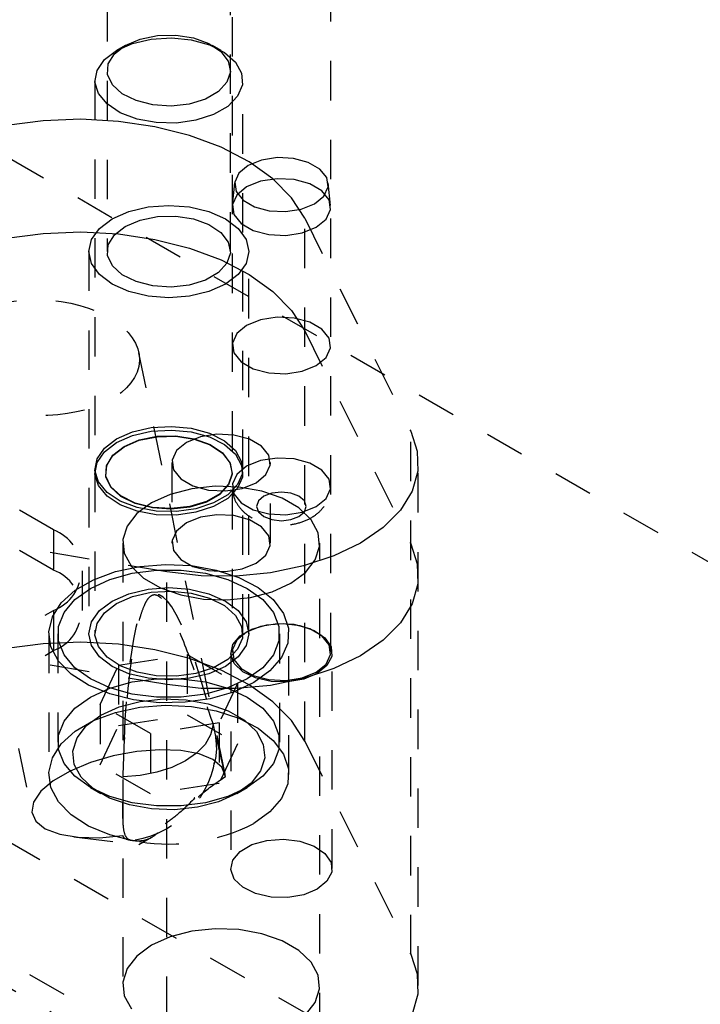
# Model space of a CAD drawing. Header units: inches. Extents: x 1907 to 2452, y -210 to -54.
# Tile 498 of 656: x 2003.4 to 2005.12, y -191.86 to -189.36. Entities that reach past the tile are written whole.
import ezdxf

# ---------------------------------------------------------------- set-up
doc = ezdxf.new("R2010")
doc.units = ezdxf.units.IN
doc.header["$LTSCALE"] = 0.5
doc.header["$MEASUREMENT"] = 0
doc.linetypes.add('HIDDEN', pattern=[0.225, 0.15, -0.075])
doc.layers.add('SID-M-H', color=4, linetype='HIDDEN')

msp = doc.modelspace()

# ---------------------------------------------------------------- linework, layer by layer
at = {"layer": 'SID-M-H'}
for p, q in [((2012.98429, -195.25915), (1991.78034, -183.01837)), ((2007.77863, -193.98848), (1992.04551, -184.90594)), ((2015.11487, -198.53046), (1991.78034, -185.05973)), ((1992.04203, -185.27355), (2007.07501, -193.95191)), ((2003.61915, -188.31236), (2003.61915, -189.94544)), ((2003.93165, -189.94544), (2003.93165, -188.31236)), ((2003.93607, -188.55075), (2003.93607, -190.96191)), ((2004.18607, -190.96191), (2004.18607, -188.55075)), ((2003.74635, -189.39751), (2003.7929, -189.3965)), ((2003.7929, -189.3965), (2003.83788, -189.40346)), ((2003.64282, -189.43512), (2003.68351, -189.4173)), ((2003.66492, -189.42236), (2003.70239, -189.40639)), ((2003.68351, -189.4173), (2003.73101, -189.40649)), ((2003.70239, -189.40639), (2003.74635, -189.39751)), ((2003.73101, -189.40649), (2003.7818, -189.40348)), ((2003.7818, -189.40348), (2003.83212, -189.40848)), ((2003.83212, -189.40848), (2003.87824, -189.42114)), ((2003.83788, -189.40346), (2003.87732, -189.41777)), ((2003.87732, -189.41777), (2003.9077, -189.43815)), ((2003.87824, -189.42114), (2003.91672, -189.44052)), ((2003.61196, -189.4586), (2003.64282, -189.43512)), ((2003.62188, -189.46937), (2003.63726, -189.44399)), ((2003.63726, -189.44399), (2003.66492, -189.42236)), ((2003.6649, -189.42237), (2003.6428, -189.43513)), ((2003.90801, -189.43513), (2003.8859, -189.42237)), ((2003.9077, -189.43815), (2003.92633, -189.46279)), ((2003.91672, -189.44052), (2003.94473, -189.46517)), ((2003.59323, -189.48603), (2003.61196, -189.4586)), ((2003.62013, -189.49624), (2003.62188, -189.46937)), ((2003.92633, -189.46279), (2003.93154, -189.48951)), ((2003.94473, -189.46517), (2003.96017, -189.49326)), ((2003.58801, -189.51535), (2003.59323, -189.48603)), ((2003.63219, -189.52221), (2003.62013, -189.49624)), ((2003.93154, -189.48951), (2003.92288, -189.51593)), ((2003.96017, -189.49326), (2003.96192, -189.52272)), ((2003.5879, -189.51165), (2003.5879, -190.4972)), ((2003.59669, -189.5444), (2003.58801, -189.51535)), ((2003.92288, -189.51593), (2003.90112, -189.5397)), ((2003.9629, -190.4972), (2003.9629, -189.51165)), ((2003.61862, -189.57102), (2003.59669, -189.5444)), ((2003.65697, -189.54497), (2003.63219, -189.52221)), ((2003.69227, -189.56251), (2003.65697, -189.54497)), ((2003.90112, -189.5397), (2003.86819, -189.55871)), ((2003.96192, -189.52272), (2003.94983, -189.55136)), ((2003.65218, -189.59324), (2003.61862, -189.57102)), ((2003.73496, -189.57326), (2003.69227, -189.56251)), ((2003.82701, -189.57128), (2003.78124, -189.57628)), ((2003.86819, -189.55871), (2003.82701, -189.57128)), ((2003.94983, -189.55136), (2003.9248, -189.57706)), ((2003.69487, -189.6094), (2003.65218, -189.59324)), ((2003.78124, -189.57628), (2003.73496, -189.57326)), ((2003.9248, -189.57706), (2003.8887, -189.5979)), ((2003.45678, -189.61363), (2003.36357, -189.62602)), ((2003.55222, -189.60996), (2003.45678, -189.61363)), ((2003.64746, -189.61511), (2003.55222, -189.60996)), ((2003.74007, -189.62894), (2003.64746, -189.61511)), ((2003.74354, -189.61832), (2003.69487, -189.6094)), ((2003.79458, -189.61933), (2003.74354, -189.61832)), ((2003.84419, -189.61235), (2003.79458, -189.61933)), ((2003.8887, -189.5979), (2003.84419, -189.61235)), ((2003.48296, -190.65177), (2001.71519, -189.63126)), ((2003.82768, -189.65109), (2003.74007, -189.62894)), ((2003.90808, -189.68101), (2003.82768, -189.65109)), ((2003.9792, -189.71793), (2003.90808, -189.68101)), ((2004.01083, -189.71337), (2003.97701, -189.72704)), ((2004.03925, -189.76091), (2003.9792, -189.71793)), ((2004.05071, -189.7072), (2004.01083, -189.71337)), ((2004.09184, -189.70927), (2004.05071, -189.7072)), ((2004.12926, -189.71935), (2004.09184, -189.70927)), ((2004.15845, -189.7362), (2004.12926, -189.71935)), ((2003.48296, -190.75384), (2001.71519, -189.73333)), ((2003.97701, -189.72704), (2003.95333, -189.74656)), ((2004.1759, -189.7578), (2004.15845, -189.7362)), ((2003.94242, -189.77132), (2003.93631, -189.82826)), ((2003.95333, -189.74656), (2003.94265, -189.76958)), ((2003.94265, -189.76958), (2003.94625, -189.79332)), ((2004.00825, -189.76732), (2003.97268, -189.78169)), ((2004.05018, -189.76083), (2004.00825, -189.76732)), ((2004.08669, -189.80886), (2004.03925, -189.76091)), ((2004.09342, -189.76302), (2004.05018, -189.76083)), ((2004.13277, -189.77361), (2004.09342, -189.76302)), ((2004.1795, -189.78154), (2004.1759, -189.7578)), ((2004.18583, -189.82826), (2004.17972, -189.77132)), ((2003.94625, -189.79332), (2003.96369, -189.81492)), ((2003.97268, -189.78169), (2003.94778, -189.80222)), ((2004.16347, -189.79133), (2004.13277, -189.77361)), ((2004.18181, -189.81404), (2004.16347, -189.79133)), ((2004.16881, -189.80456), (2004.1795, -189.78154)), ((2003.94778, -189.80222), (2003.93655, -189.82643)), ((2003.96369, -189.81492), (2003.99289, -189.83178)), ((2004.1203, -189.86056), (2004.08669, -189.80886)), ((2004.14513, -189.82409), (2004.16881, -189.80456)), ((2004.1856, -189.83901), (2004.18181, -189.81404)), ((2003.63186, -189.86258), (2003.6739, -189.84395)), ((2003.6739, -189.84395), (2003.72286, -189.83225)), ((2003.72286, -189.83225), (2003.7754, -189.82825)), ((2003.7754, -189.82825), (2003.82794, -189.83225)), ((2003.82794, -189.83225), (2003.8769, -189.84395)), ((2003.8769, -189.84395), (2003.91894, -189.86258)), ((2003.93655, -189.82643), (2003.94033, -189.8514)), ((2003.99289, -189.83178), (2004.0303, -189.84185)), ((2004.0303, -189.84185), (2004.07143, -189.84393)), ((2004.07143, -189.84393), (2004.11131, -189.83776)), ((2004.11131, -189.83776), (2004.14513, -189.82409)), ((2004.17436, -189.86322), (2004.1856, -189.83901)), ((2003.5996, -189.88685), (2003.63186, -189.86258)), ((2003.66492, -189.88166), (2003.70239, -189.86569)), ((2003.70239, -189.86569), (2003.74635, -189.85681)), ((2003.74635, -189.85681), (2003.7929, -189.85581)), ((2003.7929, -189.85581), (2003.83788, -189.86277)), ((2003.83788, -189.86277), (2003.87732, -189.87707)), ((2003.91894, -189.86258), (2003.9512, -189.88685)), ((2003.94033, -189.8514), (2003.95868, -189.87411)), ((2004.1203, -189.86056), (2004.38897, -190.40144)), ((2004.1203, -191.18744), (2004.1203, -189.86056)), ((2004.14946, -189.88375), (2004.17436, -189.86322)), ((2003.45678, -189.89942), (2003.55222, -189.89575)), ((2003.55222, -189.89575), (2003.64746, -189.9009)), ((2003.57932, -189.91511), (2003.5996, -189.88685)), ((2003.63726, -189.90329), (2003.66492, -189.88166)), ((2003.87732, -189.87707), (2003.9077, -189.89745)), ((2003.9512, -189.88685), (2003.97148, -189.91511)), ((2003.95868, -189.87411), (2003.98938, -189.89183)), ((2003.98938, -189.89183), (2004.02872, -189.90242)), ((2004.1139, -189.89812), (2004.14946, -189.88375)), ((2003.36357, -189.91181), (2003.45678, -189.89942)), ((2003.5724, -189.94544), (2003.57932, -189.91511)), ((2003.62188, -189.92867), (2003.63726, -189.90329)), ((2003.64746, -189.9009), (2003.74007, -189.91472)), ((2003.74007, -189.91472), (2003.82768, -189.93688)), ((2003.9077, -189.89745), (2003.92633, -189.9221)), ((2003.97148, -189.91511), (2003.9784, -189.94544)), ((2004.02872, -189.90242), (2004.07197, -189.90461)), ((2004.07197, -189.90461), (2004.1139, -189.89812)), ((2003.5724, -189.94544), (2003.5724, -190.91508)), ((2003.57932, -189.97577), (2003.5724, -189.94544)), ((2003.62013, -189.95554), (2003.62188, -189.92867)), ((2003.82768, -189.93688), (2003.90808, -189.9668)), ((2003.92633, -189.9221), (2003.93154, -189.94881)), ((2003.9784, -189.94544), (2003.97148, -189.97577)), ((2003.9784, -190.91508), (2003.9784, -189.94544)), ((2003.63219, -189.98151), (2003.62013, -189.95554)), ((2003.90808, -189.9668), (2003.9792, -190.00372)), ((2003.93154, -189.94881), (2003.92288, -189.97523)), ((2003.5996, -190.00404), (2003.57932, -189.97577)), ((2003.65697, -190.00428), (2003.63219, -189.98151)), ((2003.92288, -189.97523), (2003.90112, -189.999)), ((2003.97148, -189.97577), (2003.9512, -190.00404)), ((2003.63186, -190.02831), (2003.5996, -190.00404)), ((2003.69227, -190.02182), (2003.65697, -190.00428)), ((2003.86819, -190.01802), (2003.82701, -190.03058)), ((2003.90112, -189.999), (2003.86819, -190.01802)), ((2003.9512, -190.00404), (2003.91894, -190.02831)), ((2003.9792, -190.00372), (2004.03925, -190.0467)), ((2003.6739, -190.04693), (2003.63186, -190.02831)), ((2003.73496, -190.03257), (2003.69227, -190.02182)), ((2003.78124, -190.03558), (2003.73496, -190.03257)), ((2003.82701, -190.03058), (2003.78124, -190.03558)), ((2003.91894, -190.02831), (2003.8769, -190.04693)), ((2003.72286, -190.05864), (2003.6739, -190.04693)), ((2003.7754, -190.06263), (2003.72286, -190.05864)), ((2003.82794, -190.05864), (2003.7754, -190.06263)), ((2003.8769, -190.04693), (2003.82794, -190.05864)), ((2004.03925, -190.0467), (2004.08669, -190.09465)), ((2004.08669, -190.09465), (2004.1203, -190.14635)), ((2004.00825, -190.11843), (2003.97268, -190.13281)), ((2004.05018, -190.11195), (2004.00825, -190.11843)), ((2004.09342, -190.11413), (2004.05018, -190.11195)), ((2004.13277, -190.12472), (2004.09342, -190.11413)), ((2003.97268, -190.13281), (2003.94778, -190.15334)), ((2004.16347, -190.14244), (2004.13277, -190.12472)), ((2004.18181, -190.16516), (2004.16347, -190.14244)), ((2003.94778, -190.15334), (2003.93655, -190.17754)), ((2004.1203, -190.14635), (2004.38897, -190.68723)), ((2004.1856, -190.19012), (2004.18181, -190.16516)), ((2003.93655, -190.17754), (2003.94033, -190.20251)), ((2004.17436, -190.21433), (2004.1856, -190.19012)), ((2003.91805, -191.27121), (2003.69931, -190.20224)), ((2003.94033, -190.20251), (2003.95868, -190.22522)), ((2004.14946, -190.23486), (2004.17436, -190.21433)), ((2003.19395, -190.22669), (2003.4282, -191.37145)), ((2003.95868, -190.22522), (2003.98938, -190.24294)), ((2003.98938, -190.24294), (2004.02872, -190.25353)), ((2004.1139, -190.24923), (2004.14946, -190.23486)), ((2004.02872, -190.25353), (2004.07197, -190.25572)), ((2004.07197, -190.25572), (2004.1139, -190.24923)), ((2003.68351, -190.40285), (2003.73101, -190.39204)), ((2003.73101, -190.39204), (2003.7818, -190.38903)), ((2003.7818, -190.38903), (2003.83212, -190.39403)), ((2003.83212, -190.39403), (2003.87824, -190.40669)), ((2003.61196, -190.44415), (2003.64282, -190.42067)), ((2003.64282, -190.42067), (2003.68351, -190.40285)), ((2003.64282, -190.42995), (2003.68351, -190.41214)), ((2003.68351, -190.41214), (2003.73101, -190.40133)), ((2003.7003, -190.42446), (2003.74552, -190.41533)), ((2003.70043, -190.42335), (2003.74557, -190.41424)), ((2003.73101, -190.40133), (2003.7818, -190.39831)), ((2003.74552, -190.41533), (2003.7934, -190.4143)), ((2003.74557, -190.41424), (2003.79337, -190.4132)), ((2003.7818, -190.39831), (2003.83212, -190.40332)), ((2003.79337, -190.4132), (2003.83956, -190.42035)), ((2003.7934, -190.4143), (2003.83967, -190.42145)), ((2003.85551, -190.4156), (2003.81995, -190.42998)), ((2003.83212, -190.40332), (2003.87824, -190.41598)), ((2003.83956, -190.42035), (2003.88006, -190.43504)), ((2003.89744, -190.40912), (2003.85551, -190.4156)), ((2003.87824, -190.40669), (2003.91672, -190.42607)), ((2003.87824, -190.41598), (2003.91672, -190.43535)), ((2003.94069, -190.4113), (2003.89744, -190.40912)), ((2003.98003, -190.42189), (2003.94069, -190.4113)), ((2004.38897, -191.72832), (2004.38897, -190.40144)), ((2004.38897, -190.40144), (2004.40575, -190.45167)), ((2003.59323, -190.47158), (2003.61196, -190.44415)), ((2003.61196, -190.45344), (2003.64282, -190.42995)), ((2003.63331, -190.46314), (2003.66176, -190.44089)), ((2003.63355, -190.46196), (2003.66195, -190.43975)), ((2003.66176, -190.44089), (2003.7003, -190.42446)), ((2003.66195, -190.43975), (2003.70043, -190.42335)), ((2003.81995, -190.42998), (2003.79505, -190.45051)), ((2003.83967, -190.42145), (2003.88023, -190.43617)), ((2003.88006, -190.43504), (2003.91125, -190.45597)), ((2003.88023, -190.43617), (2003.91148, -190.45713)), ((2003.91672, -190.42607), (2003.94473, -190.45072)), ((2003.91672, -190.43535), (2003.94473, -190.46)), ((2004.01073, -190.43962), (2003.98003, -190.42189)), ((2004.02908, -190.46233), (2004.01073, -190.43962)), ((2003.59323, -190.48086), (2003.61196, -190.45344)), ((2003.61749, -190.48924), (2003.63331, -190.46314)), ((2003.61775, -190.48802), (2003.63355, -190.46196)), ((2003.79505, -190.45051), (2003.78381, -190.47472)), ((2003.91125, -190.45597), (2003.93038, -190.48127)), ((2003.91148, -190.45713), (2003.93064, -190.48248)), ((2003.94473, -190.45072), (2003.96017, -190.47881)), ((2003.94473, -190.46), (2003.96017, -190.4881)), ((2004.05018, -190.46959), (2004.00825, -190.47608)), ((2004.03286, -190.48729), (2004.02908, -190.46233)), ((2004.09342, -190.47178), (2004.05018, -190.46959)), ((2004.40575, -190.45167), (2004.40691, -190.50281)), ((2003.58801, -190.5009), (2003.59323, -190.47158)), ((2003.58801, -190.51019), (2003.59323, -190.48086)), ((2003.6157, -190.51688), (2003.61749, -190.48924)), ((2003.61596, -190.51562), (2003.61775, -190.48802)), ((2003.78334, -190.48101), (2003.78334, -190.68514)), ((2003.78381, -190.47472), (2003.7876, -190.49968)), ((2003.93038, -190.48127), (2003.93574, -190.50871)), ((2003.93064, -190.48248), (2003.936, -190.50996)), ((2003.97268, -190.49045), (2003.94778, -190.51098)), ((2003.96017, -190.47881), (2003.96192, -190.50827)), ((2003.96017, -190.4881), (2003.96192, -190.51756)), ((2004.00825, -190.47608), (2003.97268, -190.49045)), ((2004.02163, -190.5115), (2004.03286, -190.48729)), ((2004.03334, -190.68514), (2004.03334, -190.48101)), ((2004.13277, -190.48237), (2004.09342, -190.47178)), ((2004.16347, -190.50009), (2004.13277, -190.48237)), ((2004.40834, -191.80788), (2004.40834, -190.48101)), ((2003.5879, -190.50649), (2003.5879, -190.91508)), ((2003.59669, -190.52995), (2003.58801, -190.5009)), ((2003.59669, -190.53924), (2003.58801, -190.51019)), ((2003.6281, -190.54359), (2003.6157, -190.51688)), ((2003.62834, -190.54228), (2003.61596, -190.51562)), ((2003.7876, -190.49968), (2003.80594, -190.52239)), ((2003.93574, -190.50871), (2003.92684, -190.53584)), ((2003.936, -190.50996), (2003.9271, -190.53713)), ((2003.94778, -190.51098), (2003.93655, -190.53519)), ((2003.96192, -190.50827), (2003.94983, -190.53691)), ((2003.96192, -190.51756), (2003.94983, -190.5462)), ((2003.9629, -190.91508), (2003.9629, -190.50649)), ((2003.99673, -190.53203), (2004.02163, -190.5115)), ((2004.18181, -190.5228), (2004.16347, -190.50009)), ((2004.40691, -190.50281), (2004.39241, -190.55328)), ((2003.61862, -190.55657), (2003.59669, -190.52995)), ((2003.61862, -190.56586), (2003.59669, -190.53924)), ((2003.65358, -190.56701), (2003.6281, -190.54359)), ((2003.65379, -190.56566), (2003.62834, -190.54228)), ((2003.80594, -190.52239), (2003.83664, -190.54012)), ((2003.89324, -190.54108), (2003.83396, -190.54735)), ((2003.83664, -190.54012), (2003.87598, -190.55071)), ((2003.9534, -190.54318), (2003.89324, -190.54108)), ((2003.92684, -190.53584), (2003.9045, -190.56025)), ((2003.9271, -190.53713), (2003.90471, -190.56159)), ((2003.94983, -190.53691), (2003.9248, -190.56261)), ((2003.93655, -190.53519), (2003.94033, -190.56015)), ((2004.01094, -190.55353), (2003.9534, -190.54318)), ((2003.96116, -190.54641), (2003.99673, -190.53203)), ((2004.1856, -190.54777), (2004.18181, -190.5228)), ((2003.65218, -190.57879), (2003.61862, -190.55657)), ((2003.65218, -190.58807), (2003.61862, -190.56586)), ((2003.6899, -190.58505), (2003.65358, -190.56701)), ((2003.69004, -190.58367), (2003.65379, -190.56566)), ((2003.779, -190.56163), (2003.73156, -190.58309)), ((2003.83396, -190.54735), (2003.779, -190.56163)), ((2003.9045, -190.56025), (2003.87068, -190.57977)), ((2003.90471, -190.56159), (2003.87084, -190.58114)), ((2003.87598, -190.55071), (2003.91923, -190.55289)), ((2003.9248, -190.56261), (2003.8887, -190.58345)), ((2003.91923, -190.55289), (2003.96116, -190.54641)), ((2003.94983, -190.5462), (2003.9248, -190.5719)), ((2003.94033, -190.56015), (2003.95868, -190.58287)), ((2004.01652, -190.56639), (2004.00287, -190.57819)), ((2004.06252, -190.57153), (2004.01094, -190.55353)), ((2004.03696, -190.5585), (2004.01652, -190.56639)), ((2004.06107, -190.55573), (2004.03696, -190.5585)), ((2004.08518, -190.5585), (2004.06107, -190.55573)), ((2004.10562, -190.56639), (2004.08518, -190.5585)), ((2004.11928, -190.57819), (2004.10562, -190.56639)), ((2004.17436, -190.57197), (2004.1856, -190.54777)), ((2004.39241, -190.55328), (2004.36271, -190.60147)), ((2003.69487, -190.59495), (2003.65218, -190.57879)), ((2003.69487, -190.60424), (2003.65218, -190.58807)), ((2003.7338, -190.59611), (2003.6899, -190.58505)), ((2003.73387, -190.59471), (2003.69004, -190.58367)), ((2003.73156, -190.58309), (2003.69439, -190.61048)), ((2003.74354, -190.60387), (2003.69487, -190.59495)), ((2003.7814, -190.5978), (2003.73387, -190.59471)), ((2003.82839, -190.59267), (2003.7814, -190.5978)), ((2003.82848, -190.59406), (2003.78141, -190.59921)), ((2003.87068, -190.57977), (2003.82839, -190.59267)), ((2003.87084, -190.58114), (2003.82848, -190.59406)), ((2003.8887, -190.58345), (2003.84419, -190.5979)), ((2003.8887, -190.59274), (2003.84419, -190.60719)), ((2003.9248, -190.5719), (2003.8887, -190.59274)), ((2003.95868, -190.58287), (2003.98938, -190.60059)), ((2004.00287, -190.57819), (2003.99807, -190.5921)), ((2003.99807, -190.5921), (2004.00287, -190.60602)), ((2004.10513, -190.59613), (2004.06252, -190.57153)), ((2004.1139, -190.60688), (2004.14946, -190.5925)), ((2004.12407, -190.5921), (2004.11928, -190.57819)), ((2004.11928, -190.60602), (2004.12407, -190.5921)), ((2004.14946, -190.5925), (2004.17436, -190.57197)), ((2003.77052, -190.75847), (2002.83358, -190.60337)), ((2003.69439, -190.61048), (2003.66966, -190.6422)), ((2003.74354, -190.61316), (2003.69487, -190.60424)), ((2003.78141, -190.59921), (2003.7338, -190.59611)), ((2003.79458, -190.60488), (2003.74354, -190.60387)), ((2003.79458, -190.61417), (2003.74354, -190.61316)), ((2003.84419, -190.5979), (2003.79458, -190.60488)), ((2003.84419, -190.60719), (2003.79458, -190.61417)), ((2003.85551, -190.61974), (2003.81995, -190.63411)), ((2003.89744, -190.61325), (2003.85551, -190.61974)), ((2003.94069, -190.61544), (2003.89744, -190.61325)), ((2003.98003, -190.62603), (2003.94069, -190.61544)), ((2003.98938, -190.60059), (2004.02872, -190.61118)), ((2004.00287, -190.60602), (2004.01652, -190.61782)), ((2004.01652, -190.61782), (2004.03696, -190.6257)), ((2004.02872, -190.61118), (2004.07197, -190.61336)), ((2004.07197, -190.61336), (2004.1139, -190.60688)), ((2004.08518, -190.6257), (2004.10562, -190.61782)), ((2004.13631, -190.62591), (2004.10513, -190.59613)), ((2004.10562, -190.61782), (2004.11928, -190.60602)), ((2004.36271, -190.60147), (2004.31875, -190.64588)), ((2003.66966, -190.6422), (2003.65879, -190.67643)), ((2003.81995, -190.63411), (2003.79505, -190.65464)), ((2004.01073, -190.64375), (2003.98003, -190.62603)), ((2004.02908, -190.66646), (2004.01073, -190.64375)), ((2004.03696, -190.6257), (2004.06107, -190.62847)), ((2004.06107, -190.62847), (2004.08518, -190.6257)), ((2004.15424, -190.65913), (2004.13631, -190.62591)), ((2004.31875, -190.64588), (2004.26189, -190.68511)), ((2003.48296, -190.65177), (2003.48296, -190.75384)), ((2003.79505, -190.65464), (2003.78381, -190.67885)), ((2004.03286, -190.69143), (2004.02908, -190.66646)), ((2004.15788, -190.69385), (2004.15424, -190.65913)), ((2003.65834, -190.68514), (2003.65834, -192.72649)), ((2003.65879, -190.67643), (2003.66243, -190.71115)), ((2003.78381, -190.67885), (2003.7876, -190.70382)), ((2004.02163, -190.71564), (2004.03286, -190.69143)), ((2004.14702, -190.72808), (2004.15788, -190.69385)), ((2004.15834, -192.72649), (2004.15834, -190.68514)), ((2004.26189, -190.68511), (2004.19393, -190.71793)), ((2004.38897, -190.68723), (2004.40575, -190.73746)), ((2003.66243, -190.71115), (2003.68036, -190.74437)), ((2003.7876, -190.70382), (2003.80594, -190.72653)), ((2003.99673, -190.73617), (2004.02163, -190.71564)), ((2004.19393, -190.71793), (2004.11701, -190.74331)), ((2003.64011, -190.7576), (2003.70191, -190.7445)), ((2003.68036, -190.74437), (2003.71154, -190.77415)), ((2003.70191, -190.7445), (2003.76716, -190.73936)), ((2003.76716, -190.73936), (2003.83278, -190.74245)), ((2003.80594, -190.72653), (2003.83664, -190.74425)), ((2003.83278, -190.74245), (2003.89573, -190.75361)), ((2003.83664, -190.74425), (2003.87598, -190.75484)), ((2003.96116, -190.75054), (2003.99673, -190.73617)), ((2004.11701, -190.74331), (2004.03353, -190.76045)), ((2004.12228, -190.7598), (2004.14702, -190.72808)), ((2004.40575, -190.73746), (2004.40691, -190.7886)), ((2003.55618, -190.85589), (2003.55618, -190.75382)), ((2003.58463, -190.77808), (2003.64011, -190.7576)), ((2003.62577, -190.77761), (2003.68251, -190.76183)), ((2003.68251, -190.76183), (2003.74391, -190.75374)), ((2003.74391, -190.75374), (2003.80689, -190.75374)), ((2003.77052, -192.08535), (2003.77052, -190.75847)), ((2003.85752, -190.76815), (2003.77052, -190.75847)), ((2003.80689, -190.75374), (2003.86829, -190.76183)), ((2003.94612, -190.76882), (2003.85752, -190.76815)), ((2003.86829, -190.76183), (2003.92504, -190.77761)), ((2003.87598, -190.75484), (2003.91923, -190.75703)), ((2003.89573, -190.75361), (2003.95304, -190.77231)), ((2003.91923, -190.75703), (2003.96116, -190.75054)), ((2004.03353, -190.76045), (2003.94612, -190.76882)), ((2004.08511, -190.78719), (2004.12228, -190.7598)), ((2003.53807, -190.80495), (2003.58463, -190.77808)), ((2003.57653, -190.80028), (2003.62577, -190.77761)), ((2003.71154, -190.77415), (2003.75416, -190.79875)), ((2003.92504, -190.77761), (2003.97427, -190.80028)), ((2003.95304, -190.77231), (2004.00206, -190.7977)), ((2004.03767, -190.80865), (2004.08511, -190.78719)), ((2004.40691, -190.7886), (2004.39241, -190.83906)), ((2003.50261, -190.83698), (2003.53807, -190.80495)), ((2003.53726, -190.8287), (2003.57653, -190.80028)), ((2003.63186, -190.83222), (2003.6739, -190.81359)), ((2003.64282, -190.83855), (2003.68351, -190.82073)), ((2003.6739, -190.81359), (2003.72286, -190.80189)), ((2003.68351, -190.82073), (2003.73101, -190.80992)), ((2003.72286, -190.80189), (2003.7754, -190.79789)), ((2003.73101, -190.80992), (2003.7818, -190.80691)), ((2003.75416, -190.79875), (2003.80573, -190.81675)), ((2003.7754, -190.79789), (2003.82794, -190.80189)), ((2003.7818, -190.80691), (2003.83212, -190.81191)), ((2003.80573, -190.81675), (2003.86327, -190.8271)), ((2003.82794, -190.80189), (2003.8769, -190.81359)), ((2003.83212, -190.81191), (2003.87824, -190.82457)), ((2003.8769, -190.81359), (2003.91894, -190.83222)), ((2003.97427, -190.80028), (2004.01354, -190.8287)), ((2003.98271, -190.82293), (2004.03767, -190.80865)), ((2004.00206, -190.7977), (2004.04047, -190.82857)), ((2003.4799, -190.87266), (2003.50261, -190.83698)), ((2003.50993, -190.86146), (2003.53726, -190.8287)), ((2003.5996, -190.85649), (2003.63186, -190.83222)), ((2003.61196, -190.86203), (2003.64282, -190.83855)), ((2003.86327, -190.8271), (2003.92343, -190.8292)), ((2003.87824, -190.82457), (2003.91672, -190.84395)), ((2003.91672, -190.84395), (2003.94473, -190.8686)), ((2003.91894, -190.83222), (2003.9512, -190.85649)), ((2003.92343, -190.8292), (2003.98271, -190.82293)), ((2004.01354, -190.8287), (2004.04087, -190.86146)), ((2004.04047, -190.82857), (2004.06649, -190.86349)), ((2004.39241, -190.83906), (2004.36271, -190.88726)), ((2002.4223, -191.46818), (2003.48296, -190.85587)), ((2003.48296, -190.85587), (2003.48296, -190.95794)), ((2003.49592, -190.8969), (2003.50993, -190.86146)), ((2003.57932, -190.88475), (2003.5996, -190.85649)), ((2003.59323, -190.88946), (2003.61196, -190.86203)), ((2003.94473, -190.8686), (2003.96017, -190.89669)), ((2003.9512, -190.85649), (2003.97148, -190.88475)), ((2004.04087, -190.86146), (2004.05488, -190.8969)), ((2004.06649, -190.86349), (2004.0789, -190.90082)), ((2003.77052, -191.04426), (2002.83358, -190.88916)), ((2003.47101, -190.91032), (2003.4799, -190.87266)), ((2003.5724, -190.91508), (2003.57932, -190.88475)), ((2003.58801, -190.91878), (2003.59323, -190.88946)), ((2003.97148, -190.88475), (2003.9784, -190.91508)), ((2003.9864, -190.90326), (2004.02441, -190.89253)), ((2004.05018, -190.89003), (2004.00825, -190.89651)), ((2004.02441, -190.89253), (2004.06638, -190.88951)), ((2004.09342, -190.89221), (2004.05018, -190.89003)), ((2004.06638, -190.88951), (2004.10778, -190.89452)), ((2004.13277, -190.9028), (2004.09342, -190.89221)), ((2004.10778, -190.89452), (2004.14412, -190.90702)), ((2004.36271, -190.88726), (2004.31875, -190.93167)), ((2003.4709, -190.91508), (2003.4709, -191.27232)), ((2003.47636, -190.94821), (2003.47101, -190.91032)), ((2003.49415, -190.91508), (2003.49415, -191.19067)), ((2003.49592, -190.93326), (2003.49592, -190.8969)), ((2003.57932, -190.94541), (2003.5724, -190.91508)), ((2003.59669, -190.94783), (2003.58801, -190.91878)), ((2003.93791, -190.94246), (2003.95649, -190.92052)), ((2003.97268, -190.91089), (2003.94778, -190.93142)), ((2003.95649, -190.92052), (2003.9864, -190.90326)), ((2003.96017, -190.89669), (2003.96192, -190.92615)), ((2003.9784, -190.91508), (2003.97148, -190.94541)), ((2004.00825, -190.89651), (2003.97268, -190.91089)), ((2004.05488, -190.8969), (2004.05488, -190.93326)), ((2004.05665, -191.19067), (2004.05665, -190.91508)), ((2004.0789, -190.90082), (2004.07711, -190.93881)), ((2004.0799, -191.27232), (2004.0799, -190.91508)), ((2004.16347, -190.92052), (2004.13277, -190.9028)), ((2004.14412, -190.90702), (2004.17146, -190.92566)), ((2004.18181, -190.94324), (2004.16347, -190.92052)), ((2003.45678, -190.94051), (2003.36357, -190.9529)), ((2003.55222, -190.93684), (2003.45678, -190.94051)), ((2003.50993, -190.96871), (2003.49592, -190.93326)), ((2003.64746, -190.94199), (2003.55222, -190.93684)), ((2003.5996, -190.97368), (2003.57932, -190.94541)), ((2003.74007, -190.95581), (2003.64746, -190.94199)), ((2003.93268, -190.96669), (2003.93791, -190.94246)), ((2003.94778, -190.93142), (2003.93655, -190.95562)), ((2003.96192, -190.92615), (2003.94983, -190.95479)), ((2003.97148, -190.94541), (2003.9512, -190.97368)), ((2004.05488, -190.93326), (2004.04087, -190.96871)), ((2004.07711, -190.93881), (2004.06122, -190.9757)), ((2004.17146, -190.92566), (2004.18684, -190.94841)), ((2004.1856, -190.9682), (2004.18181, -190.94324)), ((2004.31875, -190.93167), (2004.26189, -190.9709)), ((2002.4223, -191.57025), (2003.48296, -190.95794)), ((2003.49568, -190.98455), (2003.47636, -190.94821)), ((2003.53726, -191.00147), (2003.50993, -190.96871)), ((2003.61862, -190.97445), (2003.59669, -190.94783)), ((2003.64803, -190.99465), (2003.82202, -190.96774)), ((2003.82768, -190.97797), (2003.74007, -190.95581)), ((2003.82202, -190.96774), (2003.82202, -191.12084)), ((2003.82202, -190.96774), (2003.9494, -191.04127)), ((2003.94983, -190.95479), (2003.9248, -190.98049)), ((2003.93257, -190.96363), (2003.93257, -191.51071)), ((2003.94136, -190.99059), (2003.93268, -190.96669)), ((2003.93655, -190.95562), (2003.94033, -190.98059)), ((2004.04087, -190.96871), (2004.01354, -191.00147)), ((2004.17436, -190.99241), (2004.1856, -190.9682)), ((2004.18684, -190.94841), (2004.18859, -190.9728)), ((2004.18957, -191.51071), (2004.18957, -190.96363)), ((2003.52809, -191.01764), (2003.49568, -190.98455)), ((2003.63186, -190.99795), (2003.5996, -190.97368)), ((2003.60141, -191.0951), (2003.64803, -190.99465)), ((2003.65218, -190.99667), (2003.61862, -190.97445)), ((2003.64803, -190.99465), (2003.64803, -191.14776)), ((2003.90808, -191.00789), (2003.82768, -190.97797)), ((2003.9248, -190.98049), (2003.8887, -191.00133)), ((2003.9512, -190.97368), (2003.91894, -190.99795)), ((2003.94033, -190.98059), (2003.95868, -191.0033)), ((2003.96302, -191.01157), (2003.94136, -190.99059)), ((2004.06122, -190.9757), (2004.03197, -191.00976)), ((2004.14946, -191.01294), (2004.17436, -190.99241)), ((2004.18859, -190.9728), (2004.17652, -190.99621)), ((2004.26189, -190.9709), (2004.19393, -191.00372)), ((2003.57206, -191.04593), (2003.52809, -191.01764)), ((2003.57653, -191.02989), (2003.53726, -191.00147)), ((2003.6739, -191.01657), (2003.63186, -190.99795)), ((2003.69487, -191.01283), (2003.65218, -190.99667)), ((2003.72286, -191.02828), (2003.6739, -191.01657)), ((2003.74354, -191.02175), (2003.69487, -191.01283)), ((2003.84419, -191.01578), (2003.79458, -191.02276)), ((2003.8769, -191.01657), (2003.82794, -191.02828)), ((2003.8887, -191.00133), (2003.84419, -191.01578)), ((2003.91894, -190.99795), (2003.8769, -191.01657)), ((2003.9792, -191.04481), (2003.90808, -191.00789)), ((2003.95868, -191.0033), (2003.98938, -191.02102)), ((2003.9953, -191.02735), (2003.96302, -191.01157)), ((2004.01354, -191.00147), (2003.97427, -191.02989)), ((2004.03197, -191.00976), (2003.99072, -191.03938)), ((2004.1139, -191.02731), (2004.14946, -191.01294)), ((2004.19393, -191.00372), (2004.11701, -191.0291)), ((2004.15194, -191.01608), (2004.11751, -191.03027)), ((2004.17652, -190.99621), (2004.15194, -191.01608)), ((2003.62577, -191.05256), (2003.57653, -191.02989)), ((2003.62577, -191.05319), (2003.68251, -191.03742)), ((2003.68251, -191.03742), (2003.74391, -191.02932)), ((2003.7754, -191.03227), (2003.72286, -191.02828)), ((2003.79458, -191.02276), (2003.74354, -191.02175)), ((2003.74391, -191.02932), (2003.80689, -191.02932)), ((2003.85752, -191.05394), (2003.77052, -191.04426)), ((2003.82794, -191.02828), (2003.7754, -191.03227)), ((2003.80689, -191.02932), (2003.86829, -191.03742)), ((2003.86829, -191.03742), (2003.92504, -191.05319)), ((2003.9494, -191.04127), (2003.90277, -191.14172)), ((2003.97427, -191.02989), (2003.92504, -191.05256)), ((2003.99072, -191.03938), (2003.9394, -191.0632)), ((2003.9494, -191.04127), (2003.9494, -191.19437)), ((2004.03925, -191.08779), (2003.9792, -191.04481)), ((2003.98938, -191.02102), (2004.02872, -191.03161)), ((2004.0347, -191.03623), (2003.9953, -191.02735)), ((2004.02872, -191.03161), (2004.07197, -191.0338)), ((2004.11701, -191.0291), (2004.03353, -191.04624)), ((2004.07697, -191.03724), (2004.0347, -191.03623)), ((2004.07197, -191.0338), (2004.1139, -191.02731)), ((2004.11751, -191.03027), (2004.07697, -191.03724)), ((2003.62554, -191.0681), (2003.57206, -191.04593)), ((2003.57653, -191.07586), (2003.62577, -191.05319)), ((2003.68602, -191.08312), (2003.62554, -191.0681)), ((2003.68251, -191.06833), (2003.62577, -191.05256)), ((2003.74391, -191.07642), (2003.68251, -191.06833)), ((2003.86829, -191.06833), (2003.80689, -191.07642)), ((2003.94612, -191.05461), (2003.85752, -191.05394)), ((2003.92504, -191.05256), (2003.86829, -191.06833)), ((2003.9394, -191.0632), (2003.88041, -191.08008)), ((2003.92504, -191.05319), (2003.97427, -191.07586)), ((2004.03353, -191.04624), (2003.94612, -191.05461)), ((2003.53726, -191.10428), (2003.57653, -191.07586)), ((2003.72878, -191.16863), (2003.60141, -191.0951)), ((2003.60141, -191.0951), (2003.60141, -191.2482)), ((2003.6493, -191.10087), (2003.70288, -191.08694)), ((2003.75069, -191.09029), (2003.68602, -191.08312)), ((2003.70288, -191.08694), (2003.76068, -191.08083)), ((2003.80689, -191.07642), (2003.74391, -191.07642)), ((2003.81651, -191.08926), (2003.75069, -191.09029)), ((2003.76068, -191.08083), (2003.81934, -191.08288)), ((2003.88041, -191.08008), (2003.81651, -191.08926)), ((2003.81934, -191.08288), (2003.87544, -191.09297)), ((2003.87544, -191.09297), (2003.92573, -191.11052)), ((2003.97427, -191.07586), (2004.01354, -191.10428)), ((2004.08669, -191.13574), (2004.03925, -191.08779)), ((2003.50993, -191.13704), (2003.53726, -191.10428)), ((2003.58463, -191.13531), (2003.64011, -191.11484)), ((2003.60304, -191.12179), (2003.6493, -191.10087)), ((2003.64011, -191.11484), (2003.70191, -191.10173)), ((2003.70191, -191.10173), (2003.76716, -191.0966)), ((2003.76716, -191.0966), (2003.83278, -191.09969)), ((2003.83278, -191.09969), (2003.89573, -191.11084)), ((2003.89573, -191.11084), (2003.95304, -191.12955)), ((2003.92573, -191.11052), (2003.96728, -191.13451)), ((2004.01354, -191.10428), (2004.04087, -191.13704)), ((2003.49592, -191.17249), (2003.50993, -191.13704)), ((2003.53807, -191.16219), (2003.58463, -191.13531)), ((2003.5668, -191.14849), (2003.60304, -191.12179)), ((2003.64803, -191.14776), (2003.82202, -191.12084)), ((2003.90277, -191.14172), (2003.72878, -191.16863)), ((2003.82202, -191.12084), (2003.9494, -191.19437)), ((2003.90277, -191.14172), (2003.90277, -191.29482)), ((2003.95304, -191.12955), (2004.00206, -191.15493)), ((2003.96728, -191.13451), (2003.99768, -191.16354)), ((2004.04087, -191.13704), (2004.05488, -191.17249)), ((2004.1203, -191.18744), (2004.08669, -191.13574)), ((2003.50261, -191.19422), (2003.53807, -191.16219)), ((2003.54269, -191.17942), (2003.5668, -191.14849)), ((2003.60141, -191.2482), (2003.64803, -191.14776)), ((2003.72878, -191.16863), (2003.72878, -191.32173)), ((2003.88787, -191.1466), (2003.88155, -191.17187)), ((2003.99768, -191.16354), (2004.01516, -191.19592)), ((2004.00206, -191.15493), (2004.04047, -191.18581)), ((2003.4799, -191.2299), (2003.50261, -191.19422)), ((2003.49592, -191.20884), (2003.49592, -191.17249)), ((2003.5321, -191.21279), (2003.54269, -191.17942)), ((2003.88155, -191.17187), (2003.86735, -191.19606)), ((2003.9494, -191.19437), (2003.90277, -191.29482)), ((2004.04047, -191.18581), (2004.06649, -191.22072)), ((2004.05488, -191.17249), (2004.05488, -191.20884)), ((2004.1203, -191.18744), (2004.38897, -191.72832)), ((2003.50993, -191.24429), (2003.49592, -191.20884)), ((2003.53564, -191.24665), (2003.5321, -191.21279)), ((2003.69388, -191.21439), (2003.63419, -191.22543)), ((2003.75233, -191.20965), (2003.69388, -191.21439)), ((2003.80611, -191.21152), (2003.75233, -191.20965)), ((2003.85204, -191.21986), (2003.80611, -191.21152)), ((2003.84574, -191.21834), (2003.81746, -191.23798)), ((2003.86735, -191.19606), (2003.84574, -191.21834)), ((2003.8874, -191.2342), (2003.85204, -191.21986)), ((2004.01516, -191.19592), (2004.01871, -191.22978)), ((2004.05488, -191.20884), (2004.04087, -191.24429)), ((2003.47101, -191.26756), (2003.4799, -191.2299)), ((2003.53726, -191.27705), (2003.50993, -191.24429)), ((2003.57681, -191.24214), (2003.52511, -191.26353)), ((2003.63419, -191.22543), (2003.57681, -191.24214)), ((2003.81746, -191.23798), (2003.78345, -191.2543)), ((2003.91011, -191.25368), (2003.8874, -191.2342)), ((2004.01871, -191.22978), (2004.00811, -191.26315)), ((2004.04087, -191.24429), (2004.01354, -191.27705)), ((2004.06649, -191.22072), (2004.0789, -191.25805)), ((2003.47636, -191.30545), (2003.47101, -191.26756)), ((2003.52511, -191.26353), (2003.48216, -191.28833)), ((2003.55313, -191.27904), (2003.53564, -191.24665)), ((2003.72878, -191.32173), (2003.60141, -191.2482)), ((2003.74485, -191.26677), (2003.70296, -191.27497)), ((2003.78345, -191.2543), (2003.74485, -191.26677)), ((2003.91883, -191.27716), (2003.91011, -191.25368)), ((2004.00811, -191.26315), (2003.984, -191.29408)), ((2004.0789, -191.25805), (2004.07711, -191.29605)), ((2003.48216, -191.28833), (2003.45048, -191.31507)), ((2003.57653, -191.30547), (2003.53726, -191.27705)), ((2003.58353, -191.30807), (2003.55313, -191.27904)), ((2003.70296, -191.27497), (2003.65918, -191.27862)), ((2003.90277, -191.29482), (2003.72878, -191.32173)), ((2003.984, -191.29408), (2003.94776, -191.32079)), ((2004.01354, -191.27705), (2003.97427, -191.30547)), ((2003.45048, -191.31507), (2003.43194, -191.34219)), ((2003.49568, -191.34178), (2003.47636, -191.30545)), ((2003.5765, -191.30545), (2003.60302, -191.32077)), ((2003.62577, -191.32814), (2003.57653, -191.30547)), ((2003.62508, -191.33205), (2003.58353, -191.30807)), ((2003.97427, -191.30547), (2003.92504, -191.32814)), ((2003.94779, -191.32077), (2003.97431, -191.30545)), ((2004.07711, -191.29605), (2004.06122, -191.33294)), ((2003.43194, -191.34219), (2003.42765, -191.36807)), ((2003.52809, -191.37487), (2003.49568, -191.34178)), ((2003.67536, -191.3496), (2003.62508, -191.33205)), ((2003.68251, -191.34392), (2003.62577, -191.32814)), ((2003.74391, -191.35201), (2003.68251, -191.34392)), ((2003.86829, -191.34392), (2003.80689, -191.35201)), ((2003.9015, -191.34171), (2003.84792, -191.35563)), ((2003.92504, -191.32814), (2003.86829, -191.34392)), ((2003.94776, -191.32079), (2003.9015, -191.34171)), ((2004.06122, -191.33294), (2004.03197, -191.36699)), ((2003.42765, -191.36807), (2003.43785, -191.3912)), ((2003.73146, -191.3597), (2003.67536, -191.3496)), ((2003.79012, -191.36174), (2003.73146, -191.3597)), ((2003.80689, -191.35201), (2003.74391, -191.35201)), ((2003.84792, -191.35563), (2003.79012, -191.36174)), ((2004.03197, -191.36699), (2003.99072, -191.39662)), ((2003.43785, -191.3912), (2003.46195, -191.4102)), ((2003.57206, -191.40317), (2003.52809, -191.37487)), ((2003.46195, -191.4102), (2003.49852, -191.42395)), ((2003.62554, -191.42534), (2003.57206, -191.40317)), ((2003.49852, -191.42395), (2003.54539, -191.43164)), ((2003.53402, -191.43046), (2003.69954, -191.45042)), ((2003.54539, -191.43164), (2003.59981, -191.43282)), ((2003.59981, -191.43282), (2003.65856, -191.42741)), ((2003.66714, -191.43662), (2003.62554, -191.42534)), ((2003.69954, -191.45042), (2003.73188, -191.43174)), ((2003.9864, -191.45034), (2004.02441, -191.43961)), ((2004.02441, -191.43961), (2004.06638, -191.43659)), ((2004.06638, -191.43659), (2004.10778, -191.4416)), ((2004.10778, -191.4416), (2004.14412, -191.4541)), ((2003.93791, -191.48954), (2003.95649, -191.46761)), ((2003.95649, -191.46761), (2003.9864, -191.45034)), ((2004.14412, -191.4541), (2004.17146, -191.47274)), ((2003.93268, -191.51378), (2003.93791, -191.48954)), ((2004.17146, -191.47274), (2004.18684, -191.49549)), ((2003.94136, -191.53768), (2003.93268, -191.51378)), ((2004.18859, -191.51989), (2004.17652, -191.54329)), ((2004.18684, -191.49549), (2004.18859, -191.51989)), ((2003.96302, -191.55865), (2003.94136, -191.53768)), ((2004.17652, -191.54329), (2004.15194, -191.56317)), ((2003.9953, -191.57444), (2003.96302, -191.55865)), ((2004.15194, -191.56317), (2004.11751, -191.57736)), ((2004.0347, -191.58331), (2003.9953, -191.57444)), ((2004.07697, -191.58432), (2004.0347, -191.58331)), ((2004.11751, -191.57736), (2004.07697, -191.58432)), ((2003.83396, -191.6701), (2003.779, -191.68438)), ((2003.89324, -191.66383), (2003.83396, -191.6701)), ((2003.9534, -191.66593), (2003.89324, -191.66383)), ((2004.01094, -191.67628), (2003.9534, -191.66593)), ((2003.779, -191.68438), (2003.73156, -191.70583)), ((2004.06252, -191.69428), (2004.01094, -191.67628)), ((2004.10513, -191.71888), (2004.06252, -191.69428)), ((2003.73156, -191.70583), (2003.69439, -191.73322)), ((2004.13631, -191.74865), (2004.10513, -191.71888)), ((2003.69439, -191.73322), (2003.66966, -191.76495)), ((2004.38897, -191.72832), (2004.40575, -191.77855)), ((2003.66966, -191.76495), (2003.65879, -191.79917)), ((2004.15424, -191.78187), (2004.13631, -191.74865)), ((2004.15788, -191.8166), (2004.15424, -191.78187)), ((2004.40575, -191.77855), (2004.40691, -191.82969)), ((2003.65879, -191.79917), (2003.66243, -191.8339)), ((2004.14702, -191.85082), (2004.15788, -191.8166)), ((2003.66243, -191.8339), (2003.68036, -191.86712)), ((2004.40691, -191.82969), (2004.39241, -191.88015)), ((2004.12228, -191.88255), (2004.14702, -191.85082))]:
    msp.add_line(p, q, dxfattribs=at)
for centre, radius, start, end in [((2003.44423, -190.75382), 0.10915, 290.78342, 69.21658), ((2003.44423, -190.85589), 0.10915, 290.78342, 69.21658), ((2003.64671, -191.19224), 0.25, 279.92098, 354.90898), ((2003.77575, -190.97966), 0.46911, 260.83701, 297.27356)]:
    msp.add_arc(centre, radius, start, end, dxfattribs=at)
msp.add_ellipse((2003.44663, -190.21447), major_axis=(0.25441, -0.00763), ratio=0.5765952, dxfattribs=at)
msp.add_ellipse((2003.90834, -192.4708), major_axis=(-0.16766, 1.65565), ratio=0.112008, start_param=5.5061493, end_param=7.1608834, dxfattribs=at)
for points, knots in [([(2003.93757, -190.5409), (2003.93754, -190.54857), (2003.93746, -190.56639), (2003.9507, -190.59137), (2003.9714, -190.61312), (2003.99917, -190.62919), (2004.03347, -190.63906), (2004.07273, -190.64101), (2004.11124, -190.63383), (2004.14396, -190.61836), (2004.16818, -190.59614), (2004.18357, -190.56965), (2004.18483, -190.55046), (2004.18542, -190.54159)], [0, 0, 0, 0, 0.065495, 0.1520875, 0.236152, 0.3257376, 0.425142, 0.5306925, 0.6401598, 0.7426966, 0.8356749, 0.9240406, 1, 1, 1, 1]), ([(2003.65918, -191.27862), (2003.66158, -191.2186), (2003.6664, -191.09824), (2003.68192, -190.96244), (2003.70136, -190.877), (2003.71089, -190.84823), (2003.71911, -190.83144), (2003.72571, -190.82226), (2003.73238, -190.81734), (2003.7386, -190.81556), (2003.74817, -190.81744), (2003.77036, -190.83815), (2003.8015, -190.90536), (2003.84257, -191.01281), (2003.87274, -191.10192), (2003.88787, -191.1466)], [0, 0, 0, 0, 0.1936434, 0.3883413, 0.4371775, 0.467208, 0.480344, 0.4936368, 0.5012378, 0.5088398, 0.5199645, 0.5467285, 0.6490733, 0.8240383, 1, 1, 1, 1]), ([(2003.88787, -191.1466), (2003.89247, -191.16901), (2003.90168, -191.21382), (2003.88002, -191.28173), (2003.83923, -191.33702), (2003.79314, -191.37856), (2003.75348, -191.40745), (2003.71974, -191.42762), (2003.69376, -191.43873), (2003.67556, -191.44036), (2003.66417, -191.43027), (2003.65925, -191.40308), (2003.65837, -191.35358), (2003.6589, -191.30471), (2003.65918, -191.27862)], [0, 0, 0, 0, 0.1093773, 0.2187733, 0.3272952, 0.3991941, 0.4602654, 0.5215404, 0.5781781, 0.6372147, 0.7053023, 0.7879319, 0.8868002, 1, 1, 1, 1]), ([(2003.85022, -191.32933), (2003.85376, -191.3262), (2003.87634, -191.3063), (2003.89939, -191.29049), (2003.91883, -191.27716)], [0, 0, 0, 0, 0.1568972, 1, 1, 1, 1]), ([(2003.65856, -191.42741), (2003.66007, -191.43104), (2003.66228, -191.43636), (2003.68602, -191.44016), (2003.70607, -191.44162), (2003.7282, -191.4347), (2003.74095, -191.42641), (2003.7474, -191.42047), (2003.74781, -191.42008)], [0, 0, 0, 0, 0.4202204, 0.6155322, 0.8128091, 0.9027834, 0.9937189, 1, 1, 1, 1])]:
    msp.add_open_spline(points, degree=3, knots=knots, dxfattribs=at)

doc.saveas('drawing.dxf')
